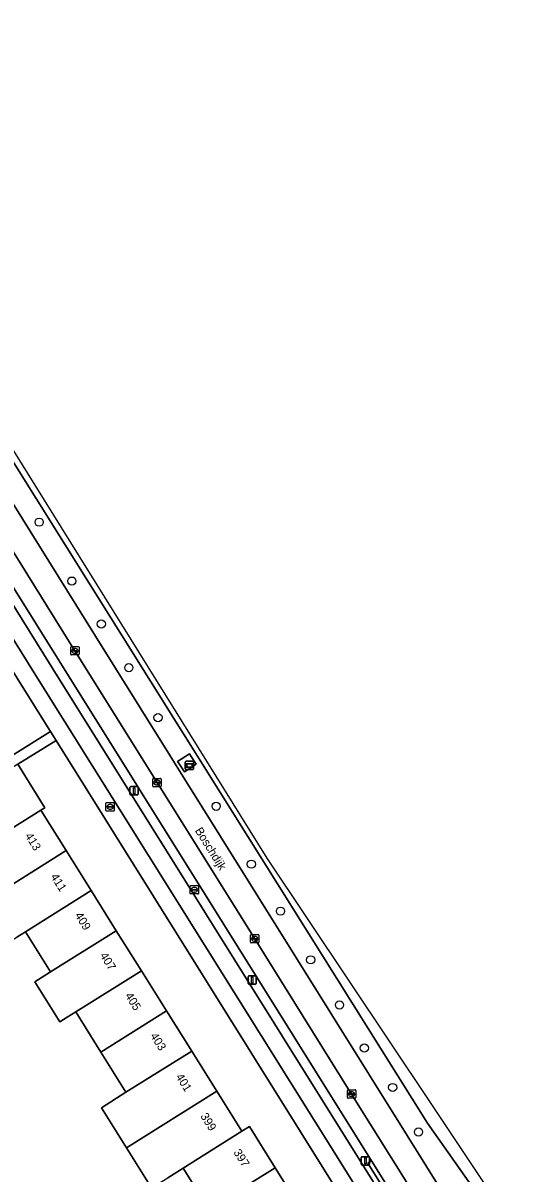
# Model space of a CAD drawing. Extents: x 159279 to 160377, y 384531 to 385888.
# Drawn here: x 160103.1 to 160164.6, y 385098.5 to 385236 of the extents above; entities that cross this region are included whole.
import ezdxf

# ---------------------------------------------------------------- set-up
doc = ezdxf.new("R2010")
doc.units = 0
for name, color, linetype in [('IMGEO_Berm_groen', 7, 'Continuous'), ('IMGEO_Berm_open', 7, 'Continuous'), ('IMGEO_Boom', 7, 'Continuous'), ('IMGEO_Brandkraan', 7, 'Continuous'), ('IMGEO_Erf', 7, 'Continuous'), ('IMGEO_Fietspad_gesloten', 7, 'Continuous'), ('IMGEO_Kolk', 7, 'Continuous'), ('IMGEO_Lichtmast', 7, 'Continuous'), ('IMGEO_Openbare_ruimte_label', 7, 'Continuous'), ('IMGEO_Pand', 7, 'Continuous'), ('IMGEO_Pand_nummerreeks', 7, 'Continuous'), ('IMGEO_Parkeervlak_open', 7, 'Continuous'), ('IMGEO_Reclamebord', 7, 'Continuous'), ('IMGEO_Rijbaan_regionaal_gesloten', 7, 'Continuous'), ('IMGEO_Rioolput', 7, 'Continuous'), ('IMGEO_Voetpad_open', 7, 'Continuous')]:
    doc.layers.add(name, color=color, linetype=linetype)

msp = doc.modelspace()

# ---------------------------------------------------------------- linework, layer by layer
at = {"layer": 'IMGEO_Berm_groen'}
for points in [[(160060.3, 385250), (160056.38, 385256.26), (160041.47, 385280.08), (160032.15, 385294.99), (160029.82, 385293.49), (160038.81, 385280.1), (160039.37, 385279.27), (160039.61, 385278.89), (160050.88, 385260.86), (160054.76, 385254.58), (160057.47, 385250), (160061.92, 385242.47), (160095.21, 385189.28), (160111.78, 385162.73), (160119.53, 385150.34), (160120.22, 385149.24), (160121.47, 385147.24), (160122.26, 385145.97), (160149.12, 385103.01), (160160.29, 385085.13)], [(160163.69, 385087.25), (160151.55, 385104.49), (160124.61, 385147.42), (160123.81, 385148.69), (160122.55, 385150.7), (160121.86, 385151.8), (160097.72, 385190.26), (160060.3, 385250)]]:
    msp.add_lwpolyline(points, dxfattribs=at)
msp.add_lwpolyline([(160123.04, 385148.65), (160123.24, 385148.34), (160123.85, 385147.43), (160122.44, 385146.5), (160121.8, 385147.45), (160121.63, 385147.71)], close=True, dxfattribs=at)
at = {"layer": 'IMGEO_Berm_open'}
for points in [[(160056.04, 385242.02), (160051.03, 385250), (160049.74, 385252.05), (160049.32, 385251.77), (160045.18, 385258.1), (160044.77, 385257.83), (160049.66, 385250), (160055.02, 385241.44), (160094.59, 385178.16), (160106.48, 385159.11), (160143.49, 385099.97), (160154.88, 385081.79)], [(160150.45, 385091), (160150.01, 385090.71), (160144.41, 385099.69), (160144.83, 385099.97), (160107.44, 385159.78), (160056.04, 385242.02)]]:
    msp.add_lwpolyline(points, dxfattribs=at)
for points in [[(160123.04, 385148.65), (160121.63, 385147.71), (160121.8, 385147.45), (160122.44, 385146.5), (160123.85, 385147.43), (160123.24, 385148.34)], [(160144.83, 385099.97), (160144.41, 385099.69), (160150.01, 385090.71), (160150.45, 385091)]]:
    msp.add_lwpolyline(points, close=True, dxfattribs=at)
at = {"layer": 'IMGEO_Boom'}
for centre in [(160105.06, 385176.34), (160108.96, 385169.3), (160112.5, 385164.17), (160115.79, 385158.94), (160119.28, 385152.98), (160126.24, 385142.38), (160130.45, 385135.46), (160133.94, 385129.83), (160137.55, 385124.01), (160141.01, 385118.62), (160143.98, 385113.47), (160147.37, 385108.76), (160150.46, 385103.43)]:
    msp.add_circle(centre, 0.489, dxfattribs=at)
at = {"layer": 'IMGEO_Brandkraan'}
for p, q in [((160113.05, 385141.88), (160113.05, 385142.73)), ((160113.12, 385142.81), (160113.98, 385142.81)), ((160113.54, 385142.58), (160113.56, 385142.58)), ((160114.05, 385142.73), (160114.05, 385141.88)), ((160113.98, 385141.8), (160113.12, 385141.8)), ((160113.31, 385142.3), (160113.31, 385142.31)), ((160113.35, 385142.35), (160113.75, 385142.35)), ((160113.75, 385142.26), (160113.35, 385142.26)), ((160113.56, 385142.03), (160113.53, 385142.03)), ((160113.79, 385142.31), (160113.79, 385142.3))]:
    msp.add_line(p, q, dxfattribs=at)
for points in [[(160113.05, 385141.88), (160113.05, 385142.73)], [(160113.12, 385142.81), (160113.98, 385142.81)], [(160114.05, 385142.73), (160114.05, 385141.88)], [(160113.98, 385141.8), (160113.12, 385141.8)]]:
    msp.add_lwpolyline(points, dxfattribs=at)
for centre, radius, start, end in [((160113.13, 385142.73), 0.0765, 91.552, 178.448), ((160113.13, 385142.73), 0.0765, 91.552, 178.448), ((160113.97, 385142.73), 0.0765, 1.552, 88.448), ((160113.97, 385142.73), 0.0765, 1.552, 88.448), ((160113.13, 385141.88), 0.0765, 181.552, 268.448), ((160113.13, 385141.88), 0.0765, 181.552, 268.448), ((160113.35, 385142.31), 0.0403, 85.8775, 175.7526), ((160113.34, 385142.3), 0.0366, 178.938, 274.7102), ((160113.75, 385142.31), 0.0386, 1.7309, 96.639), ((160113.75, 385142.3), 0.043, 264.8664, 352.4533), ((160113.97, 385141.88), 0.0765, 271.552, 358.448), ((160113.97, 385141.88), 0.0765, 271.552, 358.448)]:
    msp.add_arc(centre, radius, start, end, dxfattribs=at)
for centre, major_axis, ratio, start_param, end_param in [((160113.54, 385142.3), (-0.387, 0.002), 0.722429, 4.712389, 7.853982), ((160113.56, 385142.3), (-0.39, 0.002), 0.717154, 1.570796, 4.712389)]:
    msp.add_ellipse(centre, major_axis=major_axis, ratio=ratio, start_param=start_param, end_param=end_param, dxfattribs=at)
at = {"layer": 'IMGEO_Erf'}
for points in [[(160085.74, 385184.52), (160079.21, 385194.94), (160074.57, 385192.03), (160077.74, 385186.98), (160077.25, 385186.67), (160080.26, 385181.87), (160083.27, 385177.07), (160086.27, 385172.27), (160089.28, 385167.47), (160092.29, 385162.67), (160095.3, 385157.86), (160098.31, 385153.06), (160098.77, 385153.35), (160101.83, 385148.46), (160106.41, 385151.31), (160102.95, 385156.84)], [(160107.07, 385150.26), (160102.5, 385147.4), (160105.75, 385142.21), (160105.27, 385141.9), (160108.28, 385137.1), (160111.28, 385132.3), (160114.29, 385127.5), (160117.3, 385122.71), (160120.31, 385117.91), (160123.31, 385113.11), (160126.32, 385108.31), (160129.33, 385103.52), (160130.22, 385104.07), (160133.3, 385099.16), (160136.46, 385094.11), (160133.19, 385092.07), (160134.74, 385089.59), (160142.12, 385094.22)]]:
    msp.add_lwpolyline(points, close=True, dxfattribs=at)
for points in [[(160118.5, 385096.74), (160115.5, 385101.54), (160112.5, 385106.34), (160115.44, 385108.18), (160112.43, 385112.98), (160109.43, 385117.78), (160108.42, 385117.15), (160107.54, 385116.6), (160104.53, 385121.4), (160105.41, 385121.94), (160106.42, 385122.58), (160103.41, 385127.37), (160102.4, 385126.74)], [(160125.38, 385094.21), (160122.3, 385099.12), (160120.44, 385097.96)]]:
    msp.add_lwpolyline(points, dxfattribs=at)
at = {"layer": 'IMGEO_Fietspad_gesloten'}
msp.add_lwpolyline([(160055.02, 385241.44), (160049.66, 385250), (160044.77, 385257.83), (160037.88, 385268.84), (160034.65, 385273.99), (160033.84, 385275.2), (160027.64, 385284.48), (160024.28, 385289.94), (160022.21, 385293.27), (160020.38, 385296.13), (160018.78, 385294.78), (160026.94, 385281.71), (160032.06, 385274.06), (160032.72, 385273.08), (160047.18, 385250), (160053.4, 385240.08), (160092.25, 385177.89), (160104.67, 385158), (160141.83, 385098.65), (160153.08, 385080.64), (160154.88, 385081.79), (160143.49, 385099.97), (160106.48, 385159.11), (160094.59, 385178.16)], close=True, dxfattribs=at)
at = {"layer": 'IMGEO_Kolk'}
for p, q in [((160108.83, 385160.55), (160108.83, 385161.4)), ((160108.9, 385161.47), (160109.76, 385161.47)), ((160109.76, 385160.47), (160108.9, 385160.47)), ((160109.09, 385160.97), (160109.09, 385160.98)), ((160109.13, 385161.02), (160109.53, 385161.02)), ((160109.53, 385160.93), (160109.13, 385160.93)), ((160109.32, 385161.25), (160109.34, 385161.25)), ((160109.34, 385160.69), (160109.32, 385160.69)), ((160109.57, 385160.98), (160109.57, 385160.97)), ((160109.83, 385161.4), (160109.83, 385160.55)), ((160118.66, 385144.78), (160118.66, 385145.63)), ((160118.73, 385145.71), (160119.58, 385145.71)), ((160119.14, 385145.49), (160119.17, 385145.49)), ((160119.66, 385145.63), (160119.66, 385144.78)), ((160119.58, 385144.71), (160118.73, 385144.71)), ((160118.91, 385145.2), (160118.91, 385145.21)), ((160119.35, 385145.16), (160118.95, 385145.16)), ((160118.96, 385145.25), (160119.36, 385145.25)), ((160119.17, 385144.93), (160119.14, 385144.93)), ((160119.4, 385145.21), (160119.4, 385145.2)), ((160130.35, 385126.11), (160130.35, 385126.96)), ((160130.43, 385127.04), (160131.28, 385127.04)), ((160130.61, 385126.53), (160130.61, 385126.54)), ((160131.05, 385126.49), (160130.65, 385126.49)), ((160130.66, 385126.58), (160131.05, 385126.58)), ((160130.84, 385126.81), (160130.87, 385126.81)), ((160130.86, 385126.26), (160130.84, 385126.26)), ((160131.1, 385126.54), (160131.1, 385126.53)), ((160131.36, 385126.96), (160131.36, 385126.11)), ((160131.28, 385126.03), (160130.43, 385126.03)), ((160141.95, 385107.55), (160141.95, 385108.4)), ((160142.03, 385108.47), (160142.88, 385108.47)), ((160142.44, 385108.25), (160142.47, 385108.25)), ((160142.95, 385108.4), (160142.95, 385107.55)), ((160142.88, 385107.47), (160142.03, 385107.47)), ((160142.21, 385107.97), (160142.21, 385107.98)), ((160142.65, 385107.93), (160142.25, 385107.93)), ((160142.26, 385108.02), (160142.65, 385108.02)), ((160142.46, 385107.69), (160142.44, 385107.69)), ((160142.7, 385107.98), (160142.7, 385107.97))]:
    msp.add_line(p, q, dxfattribs=at)
for points in [[(160108.83, 385160.55), (160108.83, 385161.4)], [(160108.9, 385161.47), (160109.76, 385161.47)], [(160109.76, 385160.47), (160108.9, 385160.47)], [(160109.83, 385161.4), (160109.83, 385160.55)], [(160118.66, 385144.78), (160118.66, 385145.63)], [(160118.73, 385145.71), (160119.58, 385145.71)], [(160119.66, 385145.63), (160119.66, 385144.78)], [(160119.58, 385144.71), (160118.73, 385144.71)], [(160130.35, 385126.11), (160130.35, 385126.96)], [(160130.43, 385127.04), (160131.28, 385127.04)], [(160131.36, 385126.96), (160131.36, 385126.11)], [(160131.28, 385126.03), (160130.43, 385126.03)], [(160141.95, 385107.55), (160141.95, 385108.4)], [(160142.03, 385108.47), (160142.88, 385108.47)], [(160142.95, 385108.4), (160142.95, 385107.55)], [(160142.88, 385107.47), (160142.03, 385107.47)]]:
    msp.add_lwpolyline(points, dxfattribs=at)
for centre, radius, start, end in [((160108.91, 385161.4), 0.0765, 91.552, 178.448), ((160108.91, 385161.4), 0.0765, 91.552, 178.448), ((160108.91, 385160.55), 0.0765, 181.552, 268.448), ((160108.91, 385160.55), 0.0765, 181.552, 268.448), ((160109.13, 385160.98), 0.0403, 85.8775, 175.7526), ((160109.13, 385160.97), 0.0366, 178.938, 274.7102), ((160109.53, 385160.98), 0.0386, 1.7309, 96.639), ((160109.53, 385160.97), 0.043, 264.8664, 352.4533), ((160109.75, 385161.4), 0.0765, 1.552, 88.448), ((160109.75, 385161.4), 0.0765, 1.552, 88.448), ((160109.75, 385160.55), 0.0765, 271.552, 358.448), ((160109.75, 385160.55), 0.0765, 271.552, 358.448), ((160118.73, 385145.63), 0.0765, 91.552, 178.448), ((160118.73, 385145.63), 0.0765, 91.552, 178.448), ((160119.58, 385145.63), 0.0765, 1.552, 88.448), ((160119.58, 385145.63), 0.0765, 1.552, 88.448), ((160118.73, 385144.78), 0.0765, 181.552, 268.448), ((160118.73, 385144.78), 0.0765, 181.552, 268.448), ((160118.96, 385145.21), 0.0403, 85.8775, 175.7526), ((160118.95, 385145.2), 0.0366, 178.938, 274.7102), ((160119.36, 385145.21), 0.043, 264.8664, 352.4533), ((160119.36, 385145.21), 0.0386, 1.7309, 96.639), ((160119.58, 385144.78), 0.0765, 271.552, 358.448), ((160119.58, 385144.78), 0.0765, 271.552, 358.448), ((160130.43, 385126.96), 0.0765, 91.552, 178.448), ((160130.43, 385126.96), 0.0765, 91.552, 178.448), ((160130.43, 385126.11), 0.0765, 181.552, 268.448), ((160130.43, 385126.11), 0.0765, 181.552, 268.448), ((160130.65, 385126.54), 0.0403, 85.8775, 175.7526), ((160130.65, 385126.53), 0.0366, 178.938, 274.7102), ((160131.06, 385126.54), 0.0386, 1.7309, 96.639), ((160131.05, 385126.53), 0.043, 264.8664, 352.4533), ((160131.28, 385126.96), 0.0765, 1.552, 88.448), ((160131.28, 385126.96), 0.0765, 1.552, 88.448), ((160131.28, 385126.11), 0.0765, 271.552, 358.448), ((160131.28, 385126.11), 0.0765, 271.552, 358.448), ((160142.03, 385108.4), 0.0765, 91.552, 178.448), ((160142.03, 385108.4), 0.0765, 91.552, 178.448), ((160142.88, 385108.4), 0.0765, 1.552, 88.448), ((160142.88, 385108.4), 0.0765, 1.552, 88.448), ((160142.03, 385107.55), 0.0765, 181.552, 268.448), ((160142.03, 385107.55), 0.0765, 181.552, 268.448), ((160142.25, 385107.98), 0.0403, 85.8775, 175.7526), ((160142.25, 385107.97), 0.0366, 178.938, 274.7102), ((160142.66, 385107.98), 0.0386, 1.7309, 96.639), ((160142.65, 385107.97), 0.043, 264.8664, 352.4533), ((160142.88, 385107.55), 0.0765, 271.552, 358.448), ((160142.88, 385107.55), 0.0765, 271.552, 358.448)]:
    msp.add_arc(centre, radius, start, end, dxfattribs=at)
for centre, major_axis, ratio, start_param, end_param in [((160109.32, 385160.97), (-0.387, 0.002), 0.722429, 4.712389, 7.853982), ((160109.34, 385160.97), (-0.39, 0.002), 0.717154, 1.570796, 4.712389), ((160119.14, 385145.21), (-0.387, 0.002), 0.722429, 4.712389, 7.853982), ((160119.17, 385145.21), (-0.39, 0.002), 0.717154, 1.570796, 4.712389), ((160130.84, 385126.53), (-0.387, 0.002), 0.722429, 4.712389, 7.853982), ((160130.87, 385126.53), (-0.39, 0.002), 0.717154, 1.570796, 4.712389), ((160142.44, 385107.97), (-0.387, 0.002), 0.722429, 4.712389, 7.853982), ((160142.46, 385107.97), (-0.39, 0.002), 0.717154, 1.570796, 4.712389)]:
    msp.add_ellipse(centre, major_axis=major_axis, ratio=ratio, start_param=start_param, end_param=end_param, dxfattribs=at)
at = {"layer": 'IMGEO_Lichtmast'}
for p, q in [((160115.92, 385143.83), (160115.92, 385144.63)), ((160115.92, 385144.63), (160115.92, 385143.83)), ((160116.02, 385144.73), (160116.81, 385144.73)), ((160116.81, 385144.73), (160116.02, 385144.73)), ((160116.91, 385144.63), (160116.91, 385143.83)), ((160116.91, 385143.83), (160116.91, 385144.63)), ((160116.81, 385143.73), (160116.02, 385143.73)), ((160116.02, 385143.73), (160116.81, 385143.73)), ((160130.06, 385121.2), (160130.06, 385122)), ((160130.06, 385122), (160130.06, 385121.2)), ((160130.16, 385122.1), (160130.94, 385122.1)), ((160130.94, 385122.1), (160130.16, 385122.1)), ((160131.04, 385122), (160131.04, 385121.2)), ((160131.04, 385121.2), (160131.04, 385122)), ((160130.94, 385121.1), (160130.16, 385121.1)), ((160130.16, 385121.1), (160130.94, 385121.1)), ((160143.61, 385099.58), (160143.61, 385100.38)), ((160143.61, 385100.38), (160143.61, 385099.58)), ((160143.71, 385100.48), (160144.5, 385100.48)), ((160144.5, 385100.48), (160143.71, 385100.48)), ((160144.6, 385100.38), (160144.6, 385099.58)), ((160144.6, 385099.58), (160144.6, 385100.38)), ((160144.5, 385099.48), (160143.71, 385099.48)), ((160143.71, 385099.48), (160144.5, 385099.48))]:
    msp.add_line(p, q, dxfattribs=at)
for points in [[(160116.34, 385144.6), (160116.49, 385144.6), (160116.49, 385143.85), (160116.34, 385143.85), (160116.34, 385144.6)], [(160130.47, 385121.97), (160130.62, 385121.97), (160130.62, 385121.22), (160130.47, 385121.22), (160130.47, 385121.97)], [(160144.03, 385100.36), (160144.18, 385100.36), (160144.18, 385099.61), (160144.03, 385099.61), (160144.03, 385100.36)]]:
    msp.add_lwpolyline(points, dxfattribs=at)
for centre, start, end in [((160116.02, 385144.63), 90, 180), ((160116.02, 385144.63), 90, 180), ((160116.81, 385144.63), 0, 90), ((160116.81, 385144.63), 360, 90), ((160116.02, 385143.83), 180, 270), ((160116.02, 385143.83), 180, 270), ((160116.81, 385143.83), 270, 0), ((160116.81, 385143.83), 270, 0), ((160130.16, 385122), 90, 180), ((160130.16, 385122), 90, 180), ((160130.94, 385122), 0, 90), ((160130.94, 385122), 360, 90), ((160130.16, 385121.2), 180, 270), ((160130.16, 385121.2), 180, 270), ((160130.94, 385121.2), 270, 0), ((160130.94, 385121.2), 270, 0), ((160143.71, 385100.38), 90, 180), ((160143.71, 385100.38), 90, 180), ((160144.5, 385100.38), 0, 90), ((160144.5, 385100.38), 360, 90), ((160143.71, 385099.58), 180, 270), ((160143.71, 385099.58), 180, 270), ((160144.5, 385099.58), 270, 0), ((160144.5, 385099.58), 270, 0)]:
    msp.add_arc(centre, 0.1, start, end, dxfattribs=at)
at = {"layer": 'IMGEO_Pand'}
for points in [[(160105.75, 385142.21), (160102.5, 385147.4), (160093.63, 385141.84), (160091.62, 385140.59), (160094.87, 385135.4), (160105.27, 385141.9)], [(160105.27, 385141.9), (160094.87, 385135.4), (160097.89, 385130.55), (160108.28, 385137.1)], [(160111.28, 385132.3), (160108.28, 385137.1), (160097.89, 385130.55), (160100.87, 385125.79), (160102.4, 385126.74), (160103.41, 385127.37)], [(160114.29, 385127.5), (160111.28, 385132.3), (160103.41, 385127.37), (160106.42, 385122.58)], [(160117.3, 385122.71), (160114.29, 385127.5), (160106.42, 385122.58), (160105.41, 385121.94), (160104.53, 385121.4), (160107.54, 385116.6), (160108.42, 385117.15), (160109.43, 385117.78)], [(160120.31, 385117.91), (160117.3, 385122.71), (160109.43, 385117.78), (160112.43, 385112.98)], [(160123.31, 385113.11), (160120.31, 385117.91), (160112.43, 385112.98), (160115.44, 385108.18)], [(160126.32, 385108.31), (160123.31, 385113.11), (160115.44, 385108.18), (160112.5, 385106.34), (160115.5, 385101.54)], [(160129.33, 385103.52), (160126.32, 385108.31), (160115.5, 385101.54), (160118.5, 385096.74), (160120.44, 385097.96), (160122.3, 385099.12)], [(160130.22, 385104.07), (160129.33, 385103.52), (160122.3, 385099.12), (160125.38, 385094.21), (160133.3, 385099.16)], [(160133.19, 385092.07), (160136.46, 385094.11), (160133.3, 385099.16), (160125.38, 385094.21), (160124.33, 385093.55), (160121.99, 385092.08), (160125, 385087.29), (160125.34, 385083.73), (160127.45, 385085.02), (160130.5, 385086.94), (160134.74, 385089.59)]]:
    msp.add_lwpolyline(points, close=True, dxfattribs=at)
at = {"layer": 'IMGEO_Parkeervlak_open'}
for points in [[(160086.66, 385197.24), (160075.92, 385214.39), (160065.42, 385231.22), (160057.87, 385243.27), (160054.62, 385248.87), (160053.96, 385250), (160051.97, 385253.39), (160049.74, 385252.05), (160051.03, 385250), (160056.04, 385242.02), (160107.44, 385159.78), (160144.83, 385099.97), (160150.45, 385091)], [(160153.99, 385089.46), (160151.72, 385093.14), (160142.46, 385107.97), (160130.86, 385126.54), (160119.16, 385145.21), (160109.33, 385160.97), (160098.02, 385179.06), (160086.66, 385197.24)]]:
    msp.add_lwpolyline(points, dxfattribs=at)
at = {"layer": 'IMGEO_Reclamebord'}
for p, q in [((160122.54, 385146.86), (160122.54, 385147.66)), ((160122.54, 385147.66), (160122.54, 385146.86)), ((160122.64, 385147.76), (160123.43, 385147.76)), ((160123.43, 385147.76), (160122.64, 385147.76)), ((160123.43, 385146.76), (160122.64, 385146.76)), ((160122.64, 385146.76), (160123.43, 385146.76)), ((160123.53, 385147.66), (160123.53, 385146.86)), ((160123.53, 385146.86), (160123.53, 385147.66))]:
    msp.add_line(p, q, dxfattribs=at)
for points in [[(160122.64, 385147.49), (160123.43, 385147.49), (160123.43, 385147.03), (160122.64, 385147.03), (160122.64, 385147.49)], [(160122.71, 385147.43), (160122.71, 385147.09), (160123.36, 385147.09), (160123.36, 385147.43), (160122.71, 385147.43)]]:
    msp.add_lwpolyline(points, dxfattribs=at)
for centre, start, end in [((160122.64, 385147.66), 90, 180), ((160122.64, 385147.66), 90, 180), ((160122.64, 385146.86), 180, 270), ((160122.64, 385146.86), 180, 270), ((160123.43, 385147.66), 0, 90), ((160123.43, 385147.66), 360, 90), ((160123.43, 385146.86), 270, 0), ((160123.43, 385146.86), 270, 0)]:
    msp.add_arc(centre, 0.1, start, end, dxfattribs=at)
at = {"layer": 'IMGEO_Rijbaan_regionaal_gesloten'}
msp.add_lwpolyline([(160164.65, 385087.81), (160151.88, 385106.94), (160132.35, 385136.18), (160087.33, 385208.4), (160038.31, 385287.12), (160033.75, 385294.44), (160033.75, 385294.44), (160032.15, 385294.99), (160041.47, 385280.08), (160056.38, 385256.26), (160060.3, 385250), (160097.72, 385190.26), (160121.86, 385151.8), (160122.55, 385150.7), (160123.81, 385148.69), (160124.61, 385147.42), (160151.55, 385104.49), (160163.69, 385087.25)], close=True, dxfattribs=at)
for points in [[(160057.87, 385243.27), (160065.42, 385231.22), (160075.92, 385214.39), (160086.66, 385197.24), (160098.02, 385179.06), (160109.33, 385160.97), (160119.16, 385145.21), (160130.86, 385126.54), (160142.46, 385107.97), (160151.72, 385093.14)], [(160122.26, 385145.97), (160121.47, 385147.24), (160120.22, 385149.24), (160119.53, 385150.34), (160111.78, 385162.73), (160095.21, 385189.28), (160061.92, 385242.47)], [(160157.45, 385083.18), (160160.29, 385085.13), (160149.12, 385103.01), (160122.26, 385145.97)]]:
    msp.add_lwpolyline(points, dxfattribs=at)
at = {"layer": 'IMGEO_Rioolput'}
for p, q in [((160123.13, 385131.96), (160123.13, 385132.81)), ((160123.21, 385132.89), (160124.06, 385132.89)), ((160124.06, 385131.89), (160123.21, 385131.89)), ((160123.39, 385132.38), (160123.39, 385132.39)), ((160123.83, 385132.34), (160123.43, 385132.34)), ((160123.44, 385132.43), (160123.83, 385132.43)), ((160123.62, 385132.67), (160123.65, 385132.67)), ((160123.64, 385132.11), (160123.62, 385132.11)), ((160123.88, 385132.39), (160123.88, 385132.38)), ((160124.13, 385132.81), (160124.13, 385131.96))]:
    msp.add_line(p, q, dxfattribs=at)
for points in [[(160123.13, 385131.96), (160123.13, 385132.81)], [(160123.21, 385132.89), (160124.06, 385132.89)], [(160124.06, 385131.89), (160123.21, 385131.89)], [(160124.13, 385132.81), (160124.13, 385131.96)]]:
    msp.add_lwpolyline(points, dxfattribs=at)
for centre, radius, start, end in [((160123.21, 385132.81), 0.0765, 91.552, 178.448), ((160123.21, 385132.81), 0.0765, 91.552, 178.448), ((160123.21, 385131.96), 0.0765, 181.552, 268.448), ((160123.21, 385131.96), 0.0765, 181.552, 268.448), ((160123.43, 385132.39), 0.0403, 85.8775, 175.7526), ((160123.43, 385132.38), 0.0366, 178.938, 274.7102), ((160123.84, 385132.39), 0.0386, 1.7309, 96.639), ((160123.83, 385132.39), 0.043, 264.8664, 352.4533), ((160124.06, 385132.81), 0.0765, 1.552, 88.448), ((160124.06, 385132.81), 0.0765, 1.552, 88.448), ((160124.06, 385131.96), 0.0765, 271.552, 358.448), ((160124.06, 385131.96), 0.0765, 271.552, 358.448)]:
    msp.add_arc(centre, radius, start, end, dxfattribs=at)
for centre, major_axis, ratio, start_param, end_param in [((160123.62, 385132.39), (-0.387, 0.002), 0.722429, 4.712389, 7.853982), ((160123.64, 385132.39), (-0.39, 0.002), 0.717154, 1.570796, 4.712389)]:
    msp.add_ellipse(centre, major_axis=major_axis, ratio=ratio, start_param=start_param, end_param=end_param, dxfattribs=at)
at = {"layer": 'IMGEO_Voetpad_open'}
for points in [[(160051.61, 385238.97), (160078.51, 385196.04), (160079.21, 385194.94), (160085.74, 385184.52), (160102.95, 385156.84), (160106.41, 385151.31), (160107.07, 385150.26), (160142.12, 385094.22)], [(160153.08, 385080.64), (160141.83, 385098.65), (160104.67, 385158), (160092.25, 385177.89), (160053.4, 385240.08)], [(160102.5, 385147.4), (160107.07, 385150.26), (160106.41, 385151.31), (160101.83, 385148.46)]]:
    msp.add_lwpolyline(points, dxfattribs=at)

# ---------------------------------------------------------------- texts
at = {"layer": 'IMGEO_Openbare_ruimte_label'}
msp.add_text('Boschdijk', height=1, rotation=302.0054, dxfattribs=at).set_placement((160123.66, 385139.47))
at = {"layer": 'IMGEO_Pand_nummerreeks'}
for s, rotation, p in [('413', 302.0748, (160103.31, 385138.85)), ('411', 302.074, (160106.38, 385133.96)), ('409', 302.074, (160109.28, 385129.33)), ('407', 302.074, (160112.28, 385124.53)), ('405', 302.074, (160115.29, 385119.73)), ('403', 302.074, (160118.3, 385114.94)), ('401', 302.074, (160121.36, 385110.04)), ('399', 302.074, (160124.31, 385105.34)), ('397', 302.074, (160128.27, 385101.01))]:
    msp.add_text(s, height=1, rotation=rotation, dxfattribs=at).set_placement(p)

doc.saveas('drawing.dxf')
